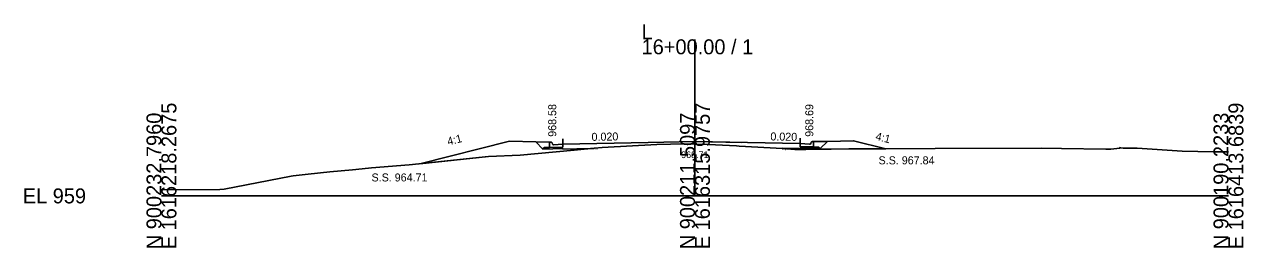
# Model space of a CAD drawing. Extents: x 1009 to 7438, y -1586 to 7964.
# Drawn here: x 1009.2 to 1237.7, y 3914 to 3955.9 of the extents above; entities that cross this region are included whole.
import ezdxf

# ---------------------------------------------------------------- set-up
doc = ezdxf.new("R2010")
doc.units = 0
for name, color, linetype in [('Exist Cross Section Cell', 7, 'Continuous'), ('Exist XS Center Line Elevation Label', 7, 'Continuous'), ('Exist XS Ground Line', 7, 'Continuous'), ('Prop XS Dump Level', 7, 'Continuous'), ('Prop XS Earthwork Shape', 7, 'Continuous'), ('Prop XS EOT Tick Mark', 7, 'Continuous'), ('Prop XS Finish Grade', 7, 'Continuous'), ('Prop XS Finish Grade CurbGutter', 7, 'Continuous'), ('Prop XS Finish Grade Earthwork', 7, 'Continuous'), ('Prop XS Finish Grade Pavement', 7, 'Continuous'), ('Prop XS Hydro Elevations', 7, 'Continuous'), ('Prop XS Pvmt Edge Slope', 7, 'Continuous'), ('Prop XS SE Text', 7, 'Continuous'), ('Prop XS Side Slope Text', 7, 'Continuous'), ('Prop XS SS Elevation Text', 7, 'Continuous'), ('Prop XS Subgrade CurbGutter', 7, 'Continuous'), ('Prop XS Subgrade Earthwork', 7, 'Continuous')]:
    doc.layers.add(name, color=color, linetype=linetype)

msp = doc.modelspace()

# ---------------------------------------------------------------- linework, layer by layer
at = {"layer": 'Exist Cross Section Cell'}
for p, q in [((1134.89, 3923.73), (1134.89, 3953.08)), ((1034.89, 3923.73), (1134.89, 3923.73)), ((1134.89, 3923.73), (1234.89, 3923.73))]:
    msp.add_line(p, q, dxfattribs=at)
at = {"layer": 'Exist XS Ground Line'}
for p, q in [((1117.52, 3932.78), (1127.75, 3933.37)), ((1127.75, 3933.37), (1130.28, 3933.45)), ((1130.28, 3933.45), (1132.35, 3933.51)), ((1132.35, 3933.51), (1134.89, 3933.44)), ((1134.89, 3933.44), (1137.38, 3933.37)), ((1137.38, 3933.37), (1138.77, 3933.33)), ((1138.77, 3933.33), (1142.67, 3933.12)), ((1142.67, 3933.12), (1143.16, 3933.07)), ((1143.16, 3933.07), (1151.33, 3932.62)), ((1081.34, 3929.55), (1096.17, 3931.1)), ((1096.17, 3931.1), (1102.12, 3931.36)), ((1102.12, 3931.36), (1112.26, 3932.29)), ((1112.26, 3932.29), (1116.06, 3932.69)), ((1116.06, 3932.69), (1117.52, 3932.78)), ((1151.33, 3932.62), (1153.64, 3932.46)), ((1153.64, 3932.46), (1155.66, 3932.45)), ((1155.66, 3932.45), (1158.26, 3932.48)), ((1158.26, 3932.48), (1160.41, 3932.5)), ((1160.41, 3932.5), (1163.72, 3932.56)), ((1163.72, 3932.56), (1165.48, 3932.54)), ((1165.48, 3932.54), (1169, 3932.55)), ((1169, 3932.55), (1179.91, 3932.62)), ((1179.91, 3932.62), (1199.78, 3932.67)), ((1199.78, 3932.67), (1203.57, 3932.63)), ((1203.57, 3932.63), (1211.93, 3932.52)), ((1211.93, 3932.52), (1212.86, 3932.51)), ((1212.86, 3932.51), (1214.56, 3932.7)), ((1214.56, 3932.7), (1214.58, 3932.88)), ((1214.58, 3932.88), (1214.59, 3932.75)), ((1214.59, 3932.75), (1215.13, 3932.66)), ((1215.13, 3932.66), (1217.81, 3932.67)), ((1217.81, 3932.67), (1226.22, 3932.12)), ((1226.22, 3932.12), (1232.06, 3932.01)), ((1232.06, 3932.01), (1234.89, 3932.01)), ((1066.43, 3928.25), (1070.7, 3928.62)), ((1070.7, 3928.62), (1071.3, 3928.7)), ((1071.3, 3928.7), (1074.25, 3929.02)), ((1074.25, 3929.02), (1081.34, 3929.55)), ((1046.64, 3924.97), (1059.19, 3927.44)), ((1059.19, 3927.44), (1059.55, 3927.5)), ((1059.55, 3927.5), (1062.4, 3927.78)), ((1062.4, 3927.78), (1066.43, 3928.25)), ((1034.89, 3924.88), (1045.84, 3924.96)), ((1045.84, 3924.96), (1046.64, 3924.97))]:
    msp.add_line(p, q, dxfattribs=at)
at = {"layer": 'Prop XS Dump Level'}
for p, q in [((1126.14, 3933.75), (1110.14, 3933.43)), ((1110.14, 3933.43), (1126.14, 3933.75)), ((1134.89, 3933.92), (1126.14, 3933.75)), ((1126.14, 3933.75), (1134.89, 3933.92)), ((1143.64, 3933.75), (1134.89, 3933.92)), ((1134.89, 3933.92), (1143.64, 3933.75))]:
    msp.add_line(p, q, dxfattribs=at)
at = {"layer": 'Prop XS Earthwork Shape'}
for points in [[(1096.17, 3931.1), (1102.12, 3931.36), (1112.26, 3932.29), (1115.33, 3932.62), (1110.14, 3932.51), (1110.14, 3932.6), (1106.39, 3932.52), (1105.05, 3933.86), (1100.14, 3933.97), (1083.3, 3929.76)], [(1158.39, 3932.62), (1159.73, 3933.96), (1164.64, 3934.07), (1170.64, 3932.57), (1169, 3932.55), (1165.48, 3932.54), (1163.72, 3932.56), (1160.41, 3932.5), (1158.26, 3932.48), (1155.66, 3932.45), (1153.64, 3932.46), (1151.33, 3932.62), (1151.23, 3932.63), (1151.24, 3932.68), (1154.64, 3932.61), (1154.64, 3932.7)], [(1115.33, 3932.62), (1115.98, 3932.68), (1115.98, 3932.63)]]:
    msp.add_lwpolyline(points, close=True, dxfattribs=at)
at = {"layer": 'Prop XS EOT Tick Mark'}
for p, q in [((1110.14, 3933.43), (1110.14, 3934.43)), ((1154.64, 3933.53), (1154.64, 3934.53))]:
    msp.add_line(p, q, dxfattribs=at)
at = {"layer": 'Prop XS Finish Grade'}
for p, q in [((1107.64, 3933.81), (1105.05, 3933.86)), ((1157.14, 3933.91), (1159.73, 3933.96))]:
    msp.add_line(p, q, dxfattribs=at)
at = {"layer": 'Prop XS Finish Grade CurbGutter'}
for p, q in [((1107.64, 3933.81), (1107.89, 3933.81)), ((1107.89, 3933.81), (1108.02, 3933.78)), ((1108.11, 3933.69), (1108.02, 3933.78)), ((1108.18, 3933.44), (1108.11, 3933.69)), ((1108.27, 3933.35), (1108.18, 3933.44)), ((1108.39, 3933.32), (1108.27, 3933.35)), ((1110.14, 3933.43), (1108.39, 3933.32)), ((1154.64, 3933.53), (1156.39, 3933.42)), ((1156.39, 3933.42), (1156.52, 3933.45)), ((1156.52, 3933.45), (1156.61, 3933.54)), ((1156.61, 3933.54), (1156.67, 3933.79)), ((1156.67, 3933.79), (1156.77, 3933.88)), ((1156.89, 3933.91), (1156.77, 3933.88)), ((1157.14, 3933.91), (1156.89, 3933.91))]:
    msp.add_line(p, q, dxfattribs=at)
at = {"layer": 'Prop XS Finish Grade Earthwork'}
for p, q in [((1100.14, 3933.97), (1083.3, 3929.76)), ((1105.05, 3933.86), (1100.14, 3933.97)), ((1159.73, 3933.96), (1164.64, 3934.07)), ((1164.64, 3934.07), (1170.64, 3932.57))]:
    msp.add_line(p, q, dxfattribs=at)
at = {"layer": 'Prop XS Finish Grade Pavement'}
for p, q in [((1110.14, 3933.43), (1126.14, 3933.75)), ((1126.14, 3933.75), (1134.89, 3933.92)), ((1134.89, 3933.92), (1154.64, 3933.53))]:
    msp.add_line(p, q, dxfattribs=at)
at = {"layer": 'Prop XS Pvmt Edge Slope'}
for p, q in [((1106.64, 3932.78), (1106.39, 3932.52)), ((1107.64, 3932.8), (1106.64, 3932.78)), ((1157.14, 3932.9), (1158.14, 3932.88)), ((1158.14, 3932.88), (1158.39, 3932.62))]:
    msp.add_line(p, q, dxfattribs=at)
at = {"layer": 'Prop XS Subgrade CurbGutter'}
for p, q in [((1107.64, 3932.8), (1107.64, 3933.81)), ((1110.14, 3933.43), (1110.14, 3932.85)), ((1154.64, 3933.53), (1154.64, 3932.95)), ((1154.64, 3933.53), (1154.64, 3932.95)), ((1157.14, 3932.9), (1157.14, 3933.91)), ((1110.14, 3932.85), (1107.64, 3932.8)), ((1154.64, 3932.95), (1157.14, 3932.9))]:
    msp.add_line(p, q, dxfattribs=at)
at = {"layer": 'Prop XS Subgrade Earthwork'}
for p, q in [((1106.39, 3932.52), (1105.05, 3933.86)), ((1158.39, 3932.62), (1159.73, 3933.96)), ((1110.14, 3932.6), (1106.39, 3932.52)), ((1115.98, 3932.63), (1110.14, 3932.51)), ((1110.14, 3932.51), (1110.14, 3932.6)), ((1115.98, 3932.63), (1115.98, 3932.68)), ((1151.24, 3932.68), (1151.23, 3932.63)), ((1151.24, 3932.68), (1154.64, 3932.61)), ((1154.64, 3932.61), (1154.64, 3932.7)), ((1154.64, 3932.7), (1158.39, 3932.62))]:
    msp.add_line(p, q, dxfattribs=at)

# ---------------------------------------------------------------- texts
at = {"layer": 'Exist Cross Section Cell'}
for s, p in [('L', (1124.89, 3953.08)), ('16+00.00 / 1', (1124.89, 3950.28)), ('EL 959', (1008.89, 3922.33))]:
    msp.add_text(s, height=2.8, dxfattribs=at).set_placement(p)
for s, p in [('E 1616218.2675', (1037.69, 3913.73)), ('E 1616315.9757', (1137.69, 3913.73)), ('E 1616413.6839', (1237.69, 3913.73)), ('N 900232.7960', (1034.89, 3913.73)), ('N 900211.5097', (1134.89, 3913.73)), ('N 900190.2233', (1234.89, 3913.73))]:
    msp.add_text(s, height=2.8, rotation=90, dxfattribs=at).set_placement(p)
at = {"layer": 'Exist XS Center Line Elevation Label'}
msp.add_text('968.71', height=1.25, dxfattribs=at).set_placement((1132.31, 3930.82))
at = {"layer": 'Prop XS Dump Level'}
for p in [(1115.98, 3932.38), (1151.24, 3932.33)]:
    msp.add_text('Eop', height=0.3, dxfattribs=at).set_placement(p)
at = {"layer": 'Prop XS Hydro Elevations'}
for s, p in [('968.58', (1108.89, 3934.81)), ('968.69', (1157.07, 3934.81))]:
    msp.add_text(s, height=1.5, rotation=90, dxfattribs=at).set_placement(p)
at = {"layer": 'Prop XS SE Text'}
for rotation, p in [(1.1458, (1115.52, 3934.04)), (358.8542, (1149.02, 3934.14))]:
    msp.add_text('0.020', height=1.5, rotation=rotation, dxfattribs=at).set_placement(p)
at = {"layer": 'Prop XS Side Slope Text'}
for rotation, p in [(345.9638, (1168.62, 3934.26)), (14.0362, (1088.65, 3933.18))]:
    msp.add_text('4:1', height=1.5, rotation=rotation, dxfattribs=at).set_placement(p)
at = {"layer": 'Prop XS SS Elevation Text'}
for s, p in [('S.S. 967.84', (1169.31, 3929.65)), ('S.S. 964.71', (1074.27, 3926.44))]:
    msp.add_text(s, height=1.5, dxfattribs=at).set_placement(p)

doc.saveas('drawing.dxf')
